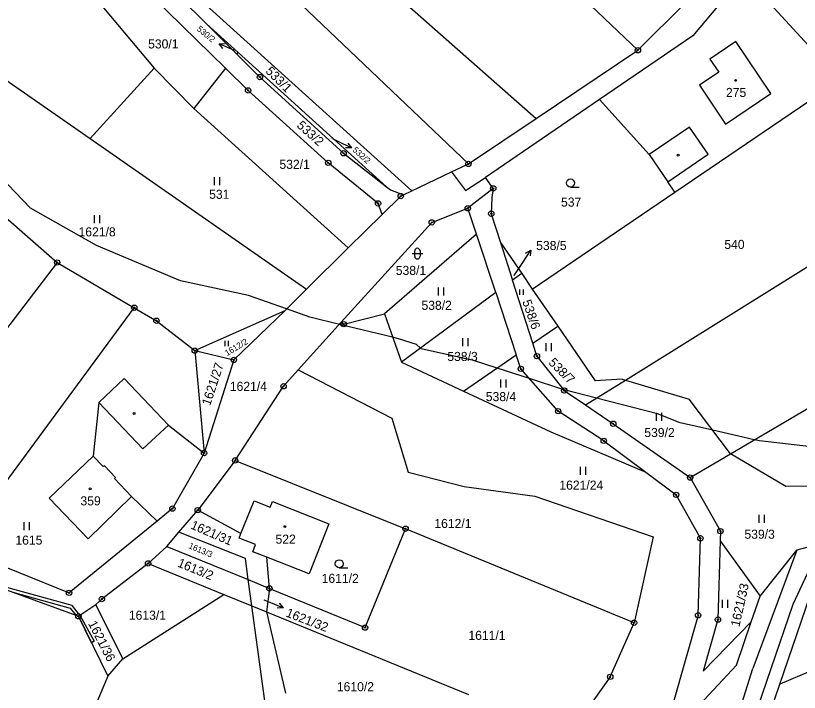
# Model space of a CAD drawing. Extents: x -445050 to -440454, y -1134563 to -1129741.
# Drawn here: x -442215.5 to -442068.8, y -1132216.1 to -1132089.5 of the extents above; entities that cross this region are included whole.
import ezdxf

# ---------------------------------------------------------------- set-up
doc = ezdxf.new("R2010")
doc.units = 0
for name, color, linetype in [('Vrstva 1', 7, 'Continuous'), ('Vrstva 16', 7, 'Continuous'), ('Vrstva 18', 7, 'Continuous'), ('Vrstva 19', 7, 'Continuous'), ('Vrstva 24', 7, 'Continuous'), ('Vrstva 25', 7, 'Continuous'), ('Vrstva 3', 7, 'Continuous'), ('Vrstva 30', 7, 'Continuous'), ('Vrstva 37', 7, 'Continuous'), ('Vrstva 4', 7, 'Continuous'), ('Vrstva 52', 7, 'Continuous')]:
    doc.layers.add(name, color=color, linetype=linetype)

msp = doc.modelspace()

# ---------------------------------------------------------------- linework, layer by layer
at = {"layer": 'Vrstva 1'}
for p, q in [((-442190.1, -1132080.76), (-442179.77, -1132091.03)), ((-442176.17, -1132099.35), (-442192.91, -1132082.93)), ((-442179.77, -1132091.03), (-442174.08, -1132096.69)), ((-442173.84, -1132096.39), (-442179.77, -1132091.03)), ((-442174.08, -1132096.69), (-442173.84, -1132096.39)), ((-442174.08, -1132096.69), (-442169.74, -1132101)), ((-442173.84, -1132096.39), (-442146.06, -1132121.51)), ((-442176.17, -1132099.35), (-442182.1, -1132106.88)), ((-442171.96, -1132103.48), (-442176.17, -1132099.35)), ((-442169.74, -1132101), (-442154.09, -1132115.25)), ((-442156.96, -1132117.04), (-442171.96, -1132103.48)), ((-442154.09, -1132115.25), (-442146.06, -1132121.51)), ((-442147.64, -1132124.63), (-442156.96, -1132117.04)), ((-442146.06, -1132121.51), (-442145.28, -1132122.12)), ((-442145.28, -1132122.12), (-442142.89, -1132123.02)), ((-442143.39, -1132123.26), (-442142.89, -1132123.02)), ((-442142.89, -1132123.02), (-442141.29, -1132122.26)), ((-442146.88, -1132126.71), (-442147.64, -1132124.63)), ((-442153.23, -1132132.98), (-442146.88, -1132126.71))]:
    msp.add_line(p, q, dxfattribs=at)
for points in [[(-442130.73, -1132117.25), (-442206.35, -1132045.21)], [(-442098.99, -1132095.97), (-442146.65, -1132050.6)], [(-442210.61, -1132059.67), (-442141.29, -1132122.26)], [(-442163.82, -1132068.34), (-442118.02, -1132108.73)], [(-442098.99, -1132095.97), (-442081.11, -1132078.1)], [(-442204.59, -1132081.34), (-442189.57, -1132099.31)], [(-442079.15, -1132081.85), (-442088.74, -1132093.3)], [(-442079.15, -1132081.85), (-442065.03, -1132097.36)], [(-442088.74, -1132093.3), (-442106.21, -1132105.17)], [(-442118.02, -1132108.73), (-442098.99, -1132095.97)], [(-442201.53, -1132112.5), (-442189.57, -1132099.31)], [(-442189.57, -1132099.31), (-442182.1, -1132106.88)], [(-442217.47, -1132101.39), (-442201.53, -1132112.5)], [(-442092.06, -1132122.51), (-442061.98, -1132102.06)], [(-442106.21, -1132105.17), (-442127.5, -1132119.77)], [(-442096.86, -1132115.5), (-442106.21, -1132105.17)], [(-442182.1, -1132106.88), (-442153.23, -1132132.98)], [(-442130.73, -1132117.25), (-442118.02, -1132108.73)], [(-442201.53, -1132112.5), (-442161.06, -1132140.71)], [(-442096.86, -1132115.5), (-442093.37, -1132120.6)], [(-442133.92, -1132118.76), (-442130.73, -1132117.25)], [(-442141.29, -1132122.26), (-442133.92, -1132118.76)], [(-442133.92, -1132118.76), (-442131.27, -1132122.2)], [(-442131.27, -1132122.2), (-442127.5, -1132119.77)], [(-442126.08, -1132121.82), (-442127.5, -1132119.77)], [(-442126.08, -1132121.82), (-442130.84, -1132125.54)], [(-442126.08, -1132121.82), (-442126.37, -1132123.52)], [(-442092.06, -1132122.51), (-442093.37, -1132120.6)], [(-442146.88, -1132126.71), (-442143.39, -1132123.26)], [(-442118.76, -1132140.66), (-442092.06, -1132122.51)], [(-442126.37, -1132123.52), (-442126.44, -1132126.56)], [(-442101.33, -1132157.71), (-442047.3, -1132124.02)], [(-442137.59, -1132128.2), (-442130.84, -1132125.54)], [(-442129.24, -1132130.38), (-442130.84, -1132125.54)], [(-442217.78, -1132126.81), (-442207.7, -1132135.7)], [(-442126.44, -1132126.56), (-442124.7, -1132131.98)], [(-442154.54, -1132146.89), (-442137.59, -1132128.2)], [(-442129.24, -1132130.38), (-442146.45, -1132145.31)], [(-442125.62, -1132141.34), (-442129.24, -1132130.38)], [(-442124.7, -1132131.98), (-442120.75, -1132137.75)], [(-442124.7, -1132131.98), (-442122.45, -1132139)], [(-442161.06, -1132140.71), (-442153.23, -1132132.98)], [(-442207.7, -1132135.7), (-442243.83, -1132182.92)], [(-442207.7, -1132135.7), (-442193.26, -1132144.15)], [(-442120.75, -1132137.75), (-442122.45, -1132139)], [(-442120.75, -1132137.75), (-442118.76, -1132140.66)], [(-442118.66, -1132150.8), (-442122.45, -1132139)], [(-442165.05, -1132144.65), (-442161.06, -1132140.71)], [(-442118.76, -1132140.66), (-442114.01, -1132147.59)], [(-442125.62, -1132141.34), (-442143.27, -1132154.36)], [(-442125.62, -1132141.34), (-442121.78, -1132152.96)], [(-442226.55, -1132189.28), (-442193.26, -1132144.15)], [(-442193.26, -1132144.15), (-442189.12, -1132146.59)], [(-442181.94, -1132152.18), (-442165.05, -1132144.65)], [(-442174.63, -1132153.93), (-442165.05, -1132144.65)], [(-442154.06, -1132147.23), (-442146.45, -1132145.31)], [(-442146.45, -1132145.31), (-442143.27, -1132154.36)], [(-442081.67, -1132171.5), (-442037.21, -1132145.35)], [(-442189.12, -1132146.59), (-442181.94, -1132152.18)], [(-442162.57, -1132155.81), (-442154.54, -1132146.89)], [(-442154.54, -1132146.89), (-442154.06, -1132147.23)], [(-442118.66, -1132150.8), (-442114.01, -1132147.59)], [(-442114.01, -1132147.59), (-442107, -1132157.83)], [(-442117.89, -1132153.22), (-442118.66, -1132150.8)], [(-442181.94, -1132152.18), (-442180.21, -1132171.35)], [(-442181.94, -1132152.18), (-442174.63, -1132153.93)], [(-442174.63, -1132153.93), (-442180.21, -1132171.35)], [(-442131.66, -1132159.78), (-442121.78, -1132152.96)], [(-442120.91, -1132155.59), (-442121.78, -1132152.96)], [(-442117.89, -1132153.22), (-442112.77, -1132159.65)], [(-442143.27, -1132154.36), (-442131.66, -1132159.78)], [(-442113.92, -1132163.52), (-442120.91, -1132155.59)], [(-442165.32, -1132158.86), (-442162.57, -1132155.81)], [(-442162.57, -1132155.81), (-442145.05, -1132164.83)], [(-442195.14, -1132157.43), (-442199.87, -1132161.9)], [(-442186.83, -1132166.12), (-442195.14, -1132157.43)], [(-442108.79, -1132162.36), (-442101.33, -1132157.71)], [(-442101.97, -1132157.52), (-442107, -1132157.83)], [(-442101.97, -1132157.52), (-442101.33, -1132157.71)], [(-442101.33, -1132157.71), (-442089.39, -1132161.26)], [(-442174.38, -1132172.74), (-442165.32, -1132158.86)], [(-442131.66, -1132159.78), (-442115.31, -1132167.41)], [(-442112.77, -1132159.65), (-442108.79, -1132162.36)], [(-442081.67, -1132171.5), (-442089.39, -1132161.26)], [(-442199.87, -1132161.9), (-442200.98, -1132171.95)], [(-442108.79, -1132162.36), (-442103.61, -1132165.88)], [(-442105.39, -1132169.07), (-442113.92, -1132163.52)], [(-442145.05, -1132164.83), (-442142, -1132174.94)], [(-442103.61, -1132165.88), (-442089.22, -1132175.94)], [(-442186.83, -1132166.12), (-442180.21, -1132171.35)], [(-442115.31, -1132167.41), (-442097.53, -1132174.92)], [(-442105.39, -1132169.07), (-442097.53, -1132174.92)], [(-442180.21, -1132171.35), (-442186.13, -1132181.76)], [(-442089.22, -1132175.94), (-442081.67, -1132171.5)], [(-442071.3, -1132177.6), (-442081.67, -1132171.5)], [(-442200.98, -1132171.95), (-442209.19, -1132179.81)], [(-442174.38, -1132172.74), (-442181.4, -1132182.04)], [(-442174.38, -1132172.74), (-442142.49, -1132185.52)], [(-442142, -1132174.94), (-442131.54, -1132177.64)], [(-442097.53, -1132174.92), (-442091.83, -1132179.17)], [(-442089.22, -1132175.94), (-442083.56, -1132185.97)], [(-442131.54, -1132177.64), (-442118.26, -1132179.41)], [(-442062.54, -1132177.56), (-442071.3, -1132177.6)], [(-442209.19, -1132179.81), (-442201.89, -1132187.38)], [(-442201.89, -1132187.38), (-442193.76, -1132179.51)], [(-442193.76, -1132179.51), (-442188.98, -1132184.08)], [(-442173.29, -1132186.39), (-442170.83, -1132180.3)], [(-442170.83, -1132180.3), (-442167.8, -1132181.51)], [(-442167.8, -1132181.51), (-442167.38, -1132180.45)], [(-442167.38, -1132180.45), (-442156.87, -1132184.59)], [(-442118.26, -1132179.41), (-442096.17, -1132187.05)], [(-442087.31, -1132187.3), (-442091.83, -1132179.17)], [(-442035, -1132180.33), (-442069.22, -1132189.52)], [(-442186.13, -1132181.76), (-442188.98, -1132184.08)], [(-442184.94, -1132186.19), (-442181.4, -1132182.04)], [(-442173.29, -1132186.39), (-442181.4, -1132182.04)], [(-442188.98, -1132184.08), (-442205.47, -1132197.51)], [(-442156.87, -1132184.59), (-442160.56, -1132193.96)], [(-442247.34, -1132185.97), (-442216.01, -1132197.41), (-442204.21, -1132201.72), (-442203.73, -1132201.9)], [(-442187.2, -1132188.84), (-442184.94, -1132186.19)], [(-442172.46, -1132191.09), (-442184.94, -1132186.19)], [(-442173.66, -1132187.3), (-442173.29, -1132186.39)], [(-442150.07, -1132204.02), (-442142.49, -1132185.52)], [(-442099.71, -1132203.1), (-442142.49, -1132185.52)], [(-442083.56, -1132185.97), (-442083.61, -1132187.81)], [(-442170.6, -1132188.49), (-442173.66, -1132187.3)], [(-442096.17, -1132187.05), (-442099.71, -1132203.1)], [(-442087.74, -1132201.71), (-442087.31, -1132187.3)], [(-442083.61, -1132187.81), (-442084.01, -1132202.53)], [(-442083.61, -1132187.81), (-442076.12, -1132198.13)], [(-442190.68, -1132192), (-442187.2, -1132188.84)], [(-442187.2, -1132188.84), (-442171.93, -1132195.01)], [(-442171.08, -1132189.84), (-442170.6, -1132188.49)], [(-442224.61, -1132189.75), (-442205.47, -1132197.51)], [(-442168.47, -1132190.86), (-442171.08, -1132189.84)], [(-442160.56, -1132193.96), (-442168.47, -1132190.86)], [(-442167.97, -1132196.69), (-442168.47, -1132190.86)], [(-442069.22, -1132189.52), (-442077.5, -1132211.7)], [(-442076.12, -1132198.13), (-442069.22, -1132189.52)], [(-442190.68, -1132192), (-442199.32, -1132198.67)], [(-442190.68, -1132192), (-442176.48, -1132197.81)], [(-442171.93, -1132195.01), (-442172.46, -1132191.09)], [(-442069.94, -1132199.62), (-442066.83, -1132192.99)], [(-442171.93, -1132195.01), (-442167.97, -1132196.69)], [(-442171.25, -1132199.95), (-442171.93, -1132195.01)], [(-442167.97, -1132196.69), (-442168.53, -1132201.06)], [(-442167.97, -1132196.69), (-442150.07, -1132204.02)], [(-442195.39, -1132209.86), (-442176.48, -1132197.81)], [(-442176.48, -1132197.81), (-442171.25, -1132199.95)], [(-442077.78, -1132202.94), (-442076.12, -1132198.13)], [(-442072.42, -1132214.61), (-442066.8, -1132198.19)], [(-442199.32, -1132198.67), (-442200.46, -1132199.71)], [(-442079.79, -1132228.47), (-442069.94, -1132199.62)], [(-442203.73, -1132201.9), (-442203.45, -1132201.71), (-442200.46, -1132199.71)], [(-442195.39, -1132209.86), (-442200.46, -1132199.71)], [(-442168.65, -1132219.08), (-442171.25, -1132199.95)], [(-442171.25, -1132199.95), (-442168.53, -1132201.06)], [(-442168.53, -1132201.06), (-442130.72, -1132216.53)], [(-442168.53, -1132201.06), (-442164.95, -1132216.31)], [(-442203.73, -1132201.9), (-442198.19, -1132213.11)], [(-442087.74, -1132201.71), (-442092.48, -1132218.35)], [(-442084.01, -1132202.53), (-442086.8, -1132212.19)], [(-442104.18, -1132213.24), (-442099.71, -1132203.1)], [(-442077.78, -1132202.94), (-442086.8, -1132212.19)], [(-442080.57, -1132211.05), (-442077.78, -1132202.94)], [(-442057.68, -1132208.37), (-442072.42, -1132214.61)], [(-442198.19, -1132213.11), (-442195.39, -1132209.86)], [(-442080.57, -1132211.05), (-442089.13, -1132220.27)], [(-442083.13, -1132229.6), (-442077.5, -1132211.7)], [(-442198.19, -1132213.11), (-442204.59, -1132228.14)], [(-442104.18, -1132213.24), (-442111.96, -1132224.19)], [(-442083.23, -1132246.23), (-442072.42, -1132214.61)]]:
    msp.add_lwpolyline(points, dxfattribs=at)
at = {"layer": 'Vrstva 16'}
for p, q in [((-442174.63, -1132095.98), (-442177.37, -1132094.76)), ((-442155.3, -1132112.91), (-442152.62, -1132114.25)), ((-442120.68, -1132135.88), (-442119.04, -1132133.37)), ((-442168.19, -1132199.15), (-442165.42, -1132200.31))]:
    msp.add_line(p, q, dxfattribs=at)
for points in [[(-442176.66, -1132095.63), (-442177.37, -1132094.76), (-442176.26, -1132094.71)], [(-442174.56, -1132096.02), (-442174.63, -1132095.98)], [(-442156.19, -1132112.47), (-442155.3, -1132112.91)], [(-442153.29, -1132113.36), (-442152.62, -1132114.25), (-442153.74, -1132114.25)], [(-442120.01, -1132133.93), (-442119.04, -1132133.37), (-442119.17, -1132134.48)], [(-442122.16, -1132138.15), (-442120.68, -1132135.88)], [(-442169.01, -1132198.81), (-442168.19, -1132199.15)], [(-442166.15, -1132199.46), (-442165.42, -1132200.31), (-442166.54, -1132200.38)]]:
    msp.add_lwpolyline(points, dxfattribs=at)
at = {"layer": 'Vrstva 24'}
for centre, radius in [((-442098.99, -1132095.97), 0.5), ((-442098.99, -1132095.97), 0.1), ((-442169.74, -1132101), 0.5), ((-442169.74, -1132101), 0.1), ((-442171.96, -1132103.48), 0.5), ((-442171.96, -1132103.48), 0.1), ((-442154.09, -1132115.25), 0.5), ((-442154.09, -1132115.25), 0.1), ((-442156.96, -1132117.04), 0.5), ((-442156.96, -1132117.04), 0.1), ((-442130.73, -1132117.25), 0.5), ((-442130.73, -1132117.25), 0.1), ((-442126.08, -1132121.82), 0.5), ((-442126.08, -1132121.82), 0.1), ((-442143.39, -1132123.26), 0.5), ((-442143.39, -1132123.26), 0.1), ((-442147.64, -1132124.63), 0.5), ((-442147.64, -1132124.63), 0.1), ((-442130.84, -1132125.54), 0.5), ((-442130.84, -1132125.54), 0.1), ((-442126.44, -1132126.56), 0.5), ((-442137.59, -1132128.2), 0.5), ((-442126.44, -1132126.56), 0.1), ((-442137.59, -1132128.2), 0.1), ((-442207.7, -1132135.7), 0.5), ((-442207.7, -1132135.7), 0.1), ((-442193.26, -1132144.15), 0.5), ((-442193.26, -1132144.15), 0.1), ((-442189.12, -1132146.59), 0.5), ((-442189.12, -1132146.59), 0.1), ((-442154.06, -1132147.23), 0.5), ((-442154.06, -1132147.23), 0.1), ((-442181.94, -1132152.18), 0.5), ((-442181.94, -1132152.18), 0.1), ((-442117.89, -1132153.22), 0.5), ((-442174.63, -1132153.93), 0.5), ((-442174.63, -1132153.93), 0.1), ((-442117.89, -1132153.22), 0.1), ((-442120.91, -1132155.59), 0.5), ((-442120.91, -1132155.59), 0.1), ((-442165.32, -1132158.86), 0.5), ((-442165.32, -1132158.86), 0.1), ((-442112.77, -1132159.65), 0.5), ((-442112.77, -1132159.65), 0.1), ((-442113.92, -1132163.52), 0.5), ((-442113.92, -1132163.52), 0.1), ((-442103.61, -1132165.88), 0.5), ((-442103.61, -1132165.88), 0.1), ((-442105.39, -1132169.07), 0.5), ((-442105.39, -1132169.07), 0.1), ((-442180.21, -1132171.35), 0.5), ((-442180.21, -1132171.35), 0.1), ((-442174.38, -1132172.74), 0.5), ((-442174.38, -1132172.74), 0.1), ((-442089.22, -1132175.94), 0.5), ((-442089.22, -1132175.94), 0.1), ((-442091.83, -1132179.17), 0.5), ((-442091.83, -1132179.17), 0.1), ((-442186.13, -1132181.76), 0.5), ((-442186.13, -1132181.76), 0.1), ((-442181.4, -1132182.04), 0.5), ((-442181.4, -1132182.04), 0.1), ((-442142.49, -1132185.52), 0.5), ((-442142.49, -1132185.52), 0.1), ((-442083.56, -1132185.97), 0.5), ((-442083.56, -1132185.97), 0.1), ((-442087.31, -1132187.3), 0.5), ((-442087.31, -1132187.3), 0.1), ((-442190.68, -1132192), 0.5), ((-442190.68, -1132192), 0.1), ((-442167.97, -1132196.69), 0.5), ((-442167.97, -1132196.69), 0.1), ((-442205.47, -1132197.51), 0.5), ((-442205.47, -1132197.51), 0.1), ((-442199.32, -1132198.67), 0.5), ((-442199.32, -1132198.67), 0.1), ((-442203.73, -1132201.9), 0.5), ((-442203.73, -1132201.9), 0.1), ((-442099.71, -1132203.1), 0.5), ((-442087.74, -1132201.71), 0.5), ((-442087.74, -1132201.71), 0.1), ((-442084.01, -1132202.53), 0.5), ((-442084.01, -1132202.53), 0.1), ((-442150.07, -1132204.02), 0.5), ((-442150.07, -1132204.02), 0.1), ((-442099.71, -1132203.1), 0.1), ((-442104.18, -1132213.24), 0.5), ((-442104.18, -1132213.24), 0.1)]:
    msp.add_circle(centre, radius, dxfattribs=at)
at = {"layer": 'Vrstva 25'}
for p, q in [((-442178.27, -1132121.25), (-442178.27, -1132119.75)), ((-442177.27, -1132121.25), (-442177.27, -1132119.75)), ((-442111.62, -1132121.57), (-442110.02, -1132121.57)), ((-442200.7, -1132128.36), (-442200.7, -1132126.86)), ((-442199.7, -1132128.36), (-442199.7, -1132126.86)), ((-442140.78, -1132134.54), (-442140.78, -1132133.54)), ((-442139.78, -1132133.54), (-442139.78, -1132134.54)), ((-442141.28, -1132134.04), (-442139.28, -1132134.04)), ((-442136.31, -1132141.89), (-442136.31, -1132140.39)), ((-442135.31, -1132141.89), (-442135.31, -1132140.39)), ((-442121.1, -1132141.74), (-442121.1, -1132140.74)), ((-442120.42, -1132141.74), (-442120.42, -1132140.74)), ((-442176.27, -1132151.36), (-442176.27, -1132150.35)), ((-442175.6, -1132151.36), (-442175.6, -1132150.35)), ((-442131.79, -1132151.35), (-442131.79, -1132149.85)), ((-442130.79, -1132151.35), (-442130.79, -1132149.85)), ((-442116.19, -1132152.29), (-442116.19, -1132150.79)), ((-442115.19, -1132152.29), (-442115.19, -1132150.79)), ((-442124.64, -1132159.09), (-442124.64, -1132157.59)), ((-442123.64, -1132159.09), (-442123.64, -1132157.59)), ((-442095.51, -1132165.34), (-442095.51, -1132163.84)), ((-442094.51, -1132165.34), (-442094.51, -1132163.84)), ((-442109.76, -1132175.42), (-442109.76, -1132173.92)), ((-442108.76, -1132175.42), (-442108.76, -1132173.92)), ((-442076.3, -1132184.4), (-442076.3, -1132182.9)), ((-442075.3, -1132184.4), (-442075.3, -1132182.9)), ((-442213.85, -1132185.77), (-442213.85, -1132184.27)), ((-442212.85, -1132185.77), (-442212.85, -1132184.27)), ((-442154.9, -1132192.83), (-442153.3, -1132192.83)), ((-442083.16, -1132200.31), (-442083.16, -1132198.81)), ((-442082.16, -1132200.31), (-442082.16, -1132198.81))]:
    msp.add_line(p, q, dxfattribs=at)
for centre, radius in [((-442080.7, -1132101.61), 0.175), ((-442091.48, -1132115.6), 0.175), ((-442111.62, -1132120.82), 0.75), ((-442193.31, -1132163.97), 0.175), ((-442201.51, -1132178.05), 0.175), ((-442165.06, -1132185.12), 0.175), ((-442154.9, -1132192.08), 0.75)]:
    msp.add_circle(centre, radius, dxfattribs=at)
for centre, start, end in [((-442140.28, -1132133.54), 0, 180), ((-442140.28, -1132134.54), 180, 0)]:
    msp.add_arc(centre, 0.5, start, end, dxfattribs=at)
at = {"layer": 'Vrstva 3'}
for points in [[(-442080.64, -1132094.34), (-442085.52, -1132097.62)], [(-442074.09, -1132104.1), (-442080.64, -1132094.34)], [(-442085.52, -1132097.62), (-442083.85, -1132100.1)], [(-442083.85, -1132100.1), (-442087.47, -1132102.53)], [(-442087.47, -1132102.53), (-442082.59, -1132109.8)], [(-442082.59, -1132109.8), (-442074.09, -1132104.1)], [(-442200.98, -1132171.95), (-442209.19, -1132179.81)], [(-442199.09, -1132173.88), (-442200.98, -1132171.95)], [(-442198.86, -1132173.72), (-442199.09, -1132173.88)], [(-442196.75, -1132175.94), (-442198.86, -1132173.72)], [(-442196.94, -1132176.12), (-442196.75, -1132175.94)], [(-442193.76, -1132179.51), (-442196.94, -1132176.12)], [(-442209.19, -1132179.81), (-442201.89, -1132187.38)], [(-442201.89, -1132187.38), (-442193.76, -1132179.51)], [(-442173.29, -1132186.39), (-442170.83, -1132180.3)], [(-442170.83, -1132180.3), (-442167.8, -1132181.51)], [(-442167.8, -1132181.51), (-442167.38, -1132180.45)], [(-442167.38, -1132180.45), (-442156.87, -1132184.59)], [(-442156.87, -1132184.59), (-442160.56, -1132193.96)], [(-442173.66, -1132187.3), (-442173.29, -1132186.39)], [(-442170.6, -1132188.49), (-442173.66, -1132187.3)], [(-442171.08, -1132189.84), (-442170.6, -1132188.49)], [(-442168.47, -1132190.86), (-442171.08, -1132189.84)], [(-442160.56, -1132193.96), (-442168.47, -1132190.86)]]:
    msp.add_lwpolyline(points, dxfattribs=at)
at = {"layer": 'Vrstva 30'}
for points in [[(-442216.67, -1132196.61), (-442238.89, -1132189.06), (-442236.47, -1132189.86), (-442216.01, -1132197.41), (-442205.27, -1132200.41), (-442204.21, -1132201.72), (-442203.73, -1132201.9), (-442203.45, -1132201.71), (-442204.92, -1132199.88), (-442216.67, -1132196.61)], [(-442200.77, -1132206.56), (-442201.28, -1132206.86), (-442203.73, -1132201.9), (-442203.45, -1132201.71), (-442200.77, -1132206.56)]]:
    msp.add_lwpolyline(points, dxfattribs=at)
at = {"layer": 'Vrstva 37'}
for centre in [(-442080.7, -1132101.61), (-442201.51, -1132178.05), (-442165.06, -1132185.12)]:
    msp.add_circle(centre, 0.175, dxfattribs=at)
at = {"layer": 'Vrstva 4'}
for points in [[(-442080.64, -1132094.34), (-442085.52, -1132097.62)], [(-442074.09, -1132104.1), (-442080.64, -1132094.34)], [(-442085.52, -1132097.62), (-442083.85, -1132100.1)], [(-442083.85, -1132100.1), (-442087.47, -1132102.53)], [(-442087.47, -1132102.53), (-442082.59, -1132109.8)], [(-442082.59, -1132109.8), (-442074.09, -1132104.1)], [(-442089.33, -1132110.35), (-442096.86, -1132115.5)], [(-442085.84, -1132115.45), (-442089.33, -1132110.35)], [(-442093.37, -1132120.6), (-442085.84, -1132115.45)], [(-442199.87, -1132161.9), (-442191.67, -1132170.59)], [(-442191.67, -1132170.59), (-442186.83, -1132166.12)], [(-442199.09, -1132173.88), (-442200.98, -1132171.95)], [(-442198.86, -1132173.72), (-442199.09, -1132173.88)], [(-442196.75, -1132175.94), (-442198.86, -1132173.72)], [(-442196.94, -1132176.12), (-442196.75, -1132175.94)], [(-442193.76, -1132179.51), (-442196.94, -1132176.12)]]:
    msp.add_lwpolyline(points, dxfattribs=at)
at = {"layer": 'Vrstva 52'}
msp.add_lwpolyline([(-442050.29, -1132172.07), (-442076.22, -1132169.1), (-442077.21, -1132168.87), (-442084.99, -1132167.09), (-442091.1, -1132165.7), (-442095.35, -1132164), (-442106.74, -1132161.08), (-442112.78, -1132159.53), (-442112.89, -1132159.5), (-442119.3, -1132157.41), (-442125.37, -1132155.44), (-442129.78, -1132154.01), (-442139.56, -1132151.88), (-442139.71, -1132151.73), (-442140.41, -1132151.03), (-442143.81, -1132149.97), (-442144.91, -1132149.7), (-442154.88, -1132147.27), (-442160.39, -1132145.93), (-442164.78, -1132144.39), (-442171.86, -1132141.89), (-442184.61, -1132139.13), (-442200.34, -1132132.54), (-442212.67, -1132125.53), (-442223.93, -1132113.84)], dxfattribs=at)

# ---------------------------------------------------------------- texts
at = {"layer": 'Vrstva 16'}
for s, height, rotation, p in [('530/2', 1.14, 320.9054, (-442181.66, -1132092.18)), ('533/2', 1.7, 318.0334, (-442162.97, -1132110.24)), ('532/2', 1.14, 318.2643, (-442152.52, -1132114.77)), ('1621/32', 1.7, 338.8938, (-442165.03, -1132201.9))]:
    msp.add_text(s, height=height, rotation=rotation, dxfattribs=at).set_placement(p)
msp.add_text('538/5', height=1.7, dxfattribs=at).set_placement((-442118.04, -1132133.37))
at = {"layer": 'Vrstva 18'}
for s, height, p in [('530/1', 1.7, (-442190.68, -1132095.64)), ('532/2', 0.1, (-442156.61, -1132112.53)), ('532/1', 1.7, (-442166.1, -1132118.17)), ('531', 1.7, (-442179.25, -1132123.78)), ('537', 1.7, (-442113.39, -1132125.24)), ('1621/8', 1.7, (-442203.7, -1132130.81)), ('540', 1.7, (-442082.82, -1132133.16)), ('538/1', 1.7, (-442144.32, -1132138.03)), ('538/5', 0.1, (-442122.35, -1132138.15)), ('538/2', 1.7, (-442139.51, -1132144.56)), ('538/3', 1.7, (-442134.67, -1132154.13)), ('1621/4', 1.7, (-442175.38, -1132159.72)), ('538/4', 1.7, (-442127.47, -1132161.64)), ('539/2', 1.7, (-442097.8, -1132168.36)), ('1621/24', 1.7, (-442113.7, -1132178.21)), ('1612/1', 1.7, (-442137.1, -1132185.38)), ('539/3', 1.7, (-442079.06, -1132187.39)), ('1615', 1.7, (-442215.52, -1132188.5)), ('1611/2', 1.7, (-442158.2, -1132195.66)), ('1621/32', 0.1, (-442169.25, -1132198.81)), ('1613/1', 1.7, (-442194.28, -1132202.55)), ('1611/1', 1.7, (-442130.73, -1132206.32)), ('1610/2', 1.7, (-442155.35, -1132215.93))]:
    msp.add_text(s, height=height, dxfattribs=at).set_placement(p)
for s, height, rotation, p in [('530/2', 0.1, 317.2026, (-442174.62, -1132096.02)), ('533/1', 1.7, 315, (-442168.82, -1132100.02)), ('538/6', 1.7, 288.9468, (-442120.66, -1132142.99)), ('1612/2', 1.14, 31.2492, (-442175.88, -1132153.24)), ('538/7', 1.7, 315, (-442115.85, -1132154.56)), ('1621/27', 1.7, 71.748, (-442179.07, -1132162.61)), ('1621/31', 1.7, 336.5712, (-442182.86, -1132185.43)), ('1613/3', 1.14, 336.755, (-442183.2, -1132189.11)), ('1613/2', 1.7, 337.7313, (-442185.32, -1132192.55)), ('1621/33', 1.7, 77.2893, (-442080.01, -1132203.97)), ('1621/36', 1.7, 297, (-442201.96, -1132203.24))]:
    msp.add_text(s, height=height, rotation=rotation, dxfattribs=at).set_placement(p)
at = {"layer": 'Vrstva 19'}
for s, p in [('275', (-442082.52, -1132104.73)), ('359', (-442203.34, -1132181.15)), ('522', (-442166.83, -1132188.32))]:
    msp.add_text(s, height=1.7, dxfattribs=at).set_placement(p)

doc.saveas('drawing.dxf')
